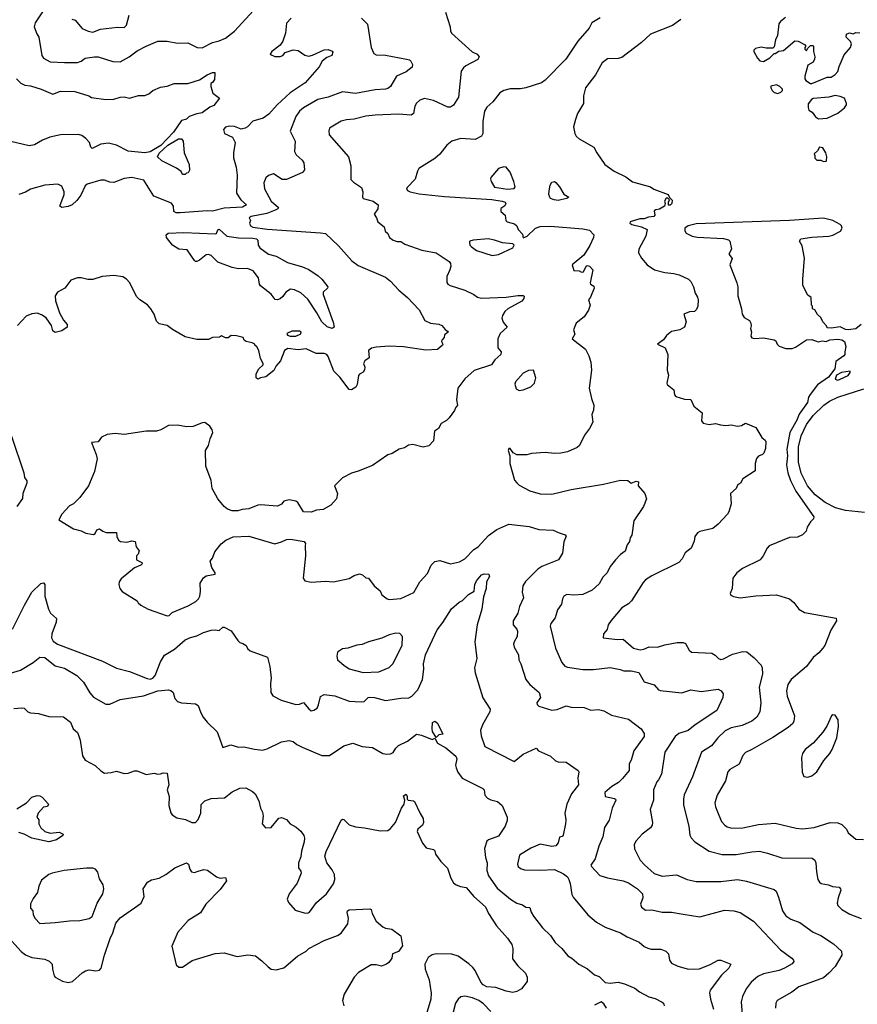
# Model space of a CAD drawing. Extents: x 1678759 to 1859541, y 384609 to 522867.
# Tile 389 of 466: x 1810131 to 1816576, y 441916 to 449490. Entities that reach past the tile are written whole.
import ezdxf

# ---------------------------------------------------------------- set-up
doc = ezdxf.new("R2010")
doc.units = 0

msp = doc.modelspace()

# ---------------------------------------------------------------- linework, layer by layer
at = {"layer": '0CON20XD'}
for points in [[(1810311.1, 449558.9), (1810250.9, 449465), (1810241.8, 449435), (1810262.1, 449382.1), (1810279.5, 449355), (1810302.5, 449215), (1810315, 449193.8), (1810365, 449164.4), (1810475, 449160.6), (1810575, 449160.5), (1810605, 449171.9), (1810635, 449194.3), (1810705.6, 449204.4), (1810735, 449202.9), (1810849.1, 449169.1), (1810905, 449165.7), (1810973.8, 449205), (1811035, 449250), (1811105, 449287.1), (1811195, 449324), (1811265, 449324.2), (1811345, 449309.2), (1811425, 449310.8), (1811496.8, 449276.8), (1811535, 449274.4), (1811615, 449314.6), (1811665, 449326.2), (1811715, 449348.5), (1811785, 449400.8), (1811958.7, 449591.3)], [(1813408.5, 449548.5), (1813444.3, 449435), (1813445.8, 449405), (1813453.8, 449385), (1813612.2, 449242.2), (1813651.2, 449225), (1813666, 449205), (1813656.8, 449183.2), (1813563.8, 449135), (1813545, 449120), (1813528.1, 449095), (1813506.9, 448895), (1813468, 448832), (1813445, 448817.5), (1813425, 448815.7), (1813315, 448869.2), (1813245, 448882.5), (1813209.1, 448870.9), (1813185, 448848.8), (1813171.4, 448825), (1813161.7, 448768.3), (1813144.1, 448755.9), (1813045, 448763.3), (1812865, 448756.5), (1812795, 448747.8), (1812705, 448724.4), (1812645, 448718.9), (1812605, 448708.1), (1812516.2, 448655), (1812509.2, 448635), (1812511.4, 448605), (1812661.1, 448435), (1812679.4, 448365), (1812679.5, 448259.5), (1812699.7, 448239.7), (1812760, 448200), (1812770.8, 448165), (1812768.6, 448125), (1812774, 448115), (1812850, 448095), (1812890, 448065), (1812887.5, 448035), (1812857.5, 447995), (1812877.5, 447965), (1812886.7, 447935), (1812935.9, 447895.9), (1812943.9, 447863.9), (1812964, 447844), (1812976.7, 447815), (1813005, 447794.3), (1813035, 447783.1), (1813065, 447783.8), (1813093.8, 447763.8), (1813226.4, 447716.4), (1813335, 447697.3), (1813435, 447630.8), (1813445.8, 447615), (1813448.6, 447595), (1813441.9, 447565), (1813416.5, 447515), (1813417.3, 447467.3), (1813424.4, 447454.4), (1813443.3, 447445), (1813555, 447410), (1813626.2, 447375), (1813654.5, 447354.5), (1813685, 447348.1), (1813875.4, 447354.6), (1813965, 447369.1), (1814005, 447369.2), (1814013.6, 447363.6), (1814010, 447345), (1813995, 447325.8), (1813886, 447265), (1813864.2, 447245), (1813846.9, 447215), (1813841.9, 447195), (1813851.9, 447161.9), (1813881.1, 447125), (1813828.5, 447075), (1813810, 447035), (1813811.2, 446965), (1813836.2, 446935), (1813833.3, 446915), (1813787.1, 446872.9), (1813762.5, 446835), (1813628.8, 446791.2), (1813555, 446726.2), (1813501.2, 446655), (1813492.5, 446565), (1813500, 446525), (1813483.3, 446505), (1813476.1, 446483.9), (1813435, 446427.5), (1813415, 446407.5), (1813375, 446382.5), (1813352.5, 446345), (1813322.5, 446325), (1813315, 446250), (1813278.3, 446211.7), (1813235, 446202), (1813155, 446222.1), (1813122.7, 446217.3), (1813093, 446197), (1813050, 446185), (1812996.8, 446153.2), (1812965, 446142), (1812845, 446060), (1812735, 446015.7), (1812685, 446002.5), (1812613.8, 445965), (1812552.5, 445905), (1812576.2, 445845), (1812570, 445805), (1812525.8, 445754.2), (1812465, 445722.5), (1812415, 445718), (1812375, 445702), (1812315, 445703.8), (1812270, 445775), (1812255, 445785.8), (1812205, 445797.1), (1812164.3, 445785.7), (1812145, 445763.3), (1812115, 445747.5), (1811985, 445758.8), (1811962.5, 445755), (1811893, 445727), (1811843, 445723), (1811809.5, 445710.5), (1811765, 445712.5), (1811730, 445725), (1811704, 445745), (1811655.8, 445805), (1811612.6, 445882.6), (1811605.7, 445945), (1811562.9, 446055), (1811560, 446175), (1811583.8, 446215), (1811596, 446265), (1811617.5, 446315), (1811612.5, 446335), (1811593.4, 446363.4), (1811555, 446390), (1811535, 446388.8), (1811465, 446361.2), (1811415, 446356.7), (1811345, 446371.2), (1811275, 446368), (1811217.5, 446335), (1811185, 446324), (1811105, 446324.3), (1810935, 446298.6), (1810865, 446305.7), (1810805, 446298.8), (1810761.7, 446278.3), (1810735, 446243.3), (1810683.8, 446236.2), (1810720, 446145), (1810728.3, 446111.7), (1810707.1, 446015), (1810660.8, 445905), (1810594.2, 445815), (1810545, 445765.8), (1810515, 445750), (1810456, 445685), (1810433.6, 445643.6), (1810544.4, 445574.4), (1810605, 445558), (1810640.3, 445540.3), (1810699.3, 445530.7), (1810713, 445537), (1810725, 445566.7), (1810745, 445572.5), (1810770, 445555), (1810796.2, 445546.2), (1810876.1, 445546.1), (1810877.5, 445515), (1810892.5, 445485), (1810906.7, 445476.7), (1810955, 445470), (1810995, 445481.2), (1811020, 445475), (1811027.5, 445435), (1811050, 445405), (1811041.7, 445378.3), (1811030, 445365), (1811030, 445335), (1811070, 445315), (1811072.5, 445305), (1811062.5, 445295), (1811015, 445274.2), (1810911.4, 445188.6), (1810896.2, 445165), (1810893.8, 445145), (1810902, 445115), (1810920.3, 445090.3), (1811035, 445020), (1811043.3, 445005), (1811063.8, 444985), (1811120.6, 444955), (1811266.6, 444903.4), (1811282.6, 444907.4), (1811305, 444930), (1811428.5, 444981.5), (1811486.3, 445013.7), (1811506.3, 445033.7), (1811516.5, 445055), (1811522.1, 445092.1), (1811520.6, 445155), (1811545, 445196.2), (1811565, 445211.4), (1811636, 445225), (1811635.7, 445235), (1811609.4, 445275), (1811596.7, 445323.3), (1811613.6, 445346.4), (1811632.6, 445397.4), (1811680.9, 445459.1), (1811716.7, 445485), (1811775, 445512.5), (1811895, 445516.2), (1812095, 445458.8), (1812145, 445472), (1812185, 445491.2), (1812213.6, 445493.6), (1812320, 445475), (1812329.3, 445459.3), (1812328.8, 445445), (1812330.8, 445365), (1812312, 445195), (1812324.4, 445174.4), (1812375, 445161.9), (1812485, 445170.6), (1812545.7, 445164.3), (1812665, 445190), (1812705, 445213.8), (1812746.1, 445226.1), (1812768.3, 445218.3), (1812795, 445197.5), (1812815, 445192.5), (1812857.5, 445135), (1812905.8, 445095.8), (1812917.5, 445065), (1812957.5, 445035), (1812975, 445030), (1813065, 445037.1), (1813165, 445083.8), (1813209.6, 445165), (1813269.1, 445230.9), (1813297.8, 445295), (1813325, 445320.9), (1813365, 445329.5), (1813445, 445303.8), (1813515, 445319.7), (1813555, 445341.6), (1813626, 445414), (1813657.5, 445435), (1813737.8, 445522.2), (1813803.1, 445566.9), (1813895, 445609.2), (1814051.7, 445591.7), (1814125, 445566.9), (1814235, 445564), (1814281.2, 445541.2), (1814327.6, 445527.6), (1814337.1, 445517.1), (1814318, 445472), (1814306.9, 445385), (1814276, 445335), (1814147.6, 445282.4), (1814117.8, 445262.2), (1814023, 445167), (1814003.1, 445135), (1813997.5, 445085), (1814006.8, 445043.2), (1813975.8, 444975), (1813964.2, 444925), (1813928.2, 444865), (1813928.5, 444835), (1813955, 444802.5), (1813961.1, 444785), (1813958.1, 444745), (1813936.8, 444703.2), (1813930.8, 444685), (1813935, 444662.5), (1813969.4, 444605), (1813972.5, 444565), (1813988, 444535), (1814025.7, 444415), (1814056, 444375), (1814127.5, 444315), (1814137.5, 444275), (1814111.2, 444235), (1814112.3, 444222.3), (1814125, 444208.8), (1814225, 444177.8), (1814266.2, 444183.8), (1814335, 444212), (1814375, 444202.5), (1814475, 444198.8), (1814525, 444178), (1814585, 444184.2), (1814625, 444172.5), (1814685, 444140), (1814815, 444108), (1814912.5, 444035), (1814935, 444000), (1814936.2, 443975), (1814855.7, 443865), (1814837.1, 443795), (1814820, 443765), (1814820, 443715), (1814768.5, 443651.5)], [(1810533.3, 449495), (1810557.5, 449485), (1810612.1, 449422.1), (1810658, 449402), (1810695, 449394.4), (1810753.1, 449416.9), (1810882.6, 449432.6), (1810935, 449429.4), (1810952.4, 449447.6), (1810974.7, 449525.3)], [(1812760.7, 449500.7), (1812807.5, 449455), (1812835.6, 449275), (1812855, 449228.8), (1812875, 449219.2), (1812945, 449215.6), (1813106.6, 449186.6), (1813130, 449180), (1813140.5, 449170.5), (1813153.8, 449145), (1813150, 449125), (1813105, 449089.4), (1813029.2, 449055), (1812984.3, 448975.7), (1812965, 448961.4), (1812945, 448954.4), (1812865, 448949.6), (1812715, 448921.8), (1812615, 448934.3), (1812505.4, 448894.6), (1812425, 448875.5), (1812315, 448811.1), (1812284.6, 448785.4), (1812256.7, 448745), (1812213.2, 448633.2), (1812250.8, 448555), (1812245.8, 448475), (1812259.7, 448449.7), (1812305, 448408.8), (1812318.3, 448388.3), (1812323.8, 448335), (1812306.7, 448315), (1812185, 448260), (1812151.3, 448261.3), (1812085, 448304), (1812045, 448290.8), (1812025, 448274), (1812008.5, 448235), (1812015, 448188.8), (1812065.6, 448095), (1812123.1, 448045), (1812118, 448035), (1812096.2, 448023.8), (1812031.7, 447998.3), (1811912.5, 447975), (1811897.5, 447965), (1811907.5, 447945), (1811900, 447925), (1811906.7, 447905), (1811925, 447894.5), (1812035, 447878.9), (1812445, 447851), (1812483.8, 447843.8), (1812585, 447750.8), (1812686, 447635), (1812735, 447599.2), (1812945, 447508), (1812985, 447479.2), (1813049.1, 447409.1), (1813115, 447353.8), (1813205, 447258.8), (1813248.8, 447175), (1813292.5, 447155), (1813356.9, 447146.9), (1813378.3, 447138.3), (1813405, 447106.2), (1813423.3, 447095), (1813426.7, 447085), (1813400, 447065), (1813396.2, 447045), (1813380, 447025), (1813376.7, 447015), (1813386.2, 446995), (1813384, 446985), (1813345, 446954), (1813255, 446948.2), (1813084.2, 446974.2), (1812975, 446977.7), (1812875, 446971.6), (1812838.1, 446961.9), (1812815.8, 446945), (1812820.7, 446889.3), (1812786.7, 446865), (1812776.7, 446845), (1812785.8, 446815.8), (1812783.8, 446796.2), (1812775, 446777.5), (1812745, 446763.3), (1812737.3, 446752.7), (1812726.7, 446683.3), (1812717.9, 446662.1), (1812685, 446642.9), (1812665, 446644.2), (1812595, 446739.4), (1812547.9, 446785), (1812505, 446900), (1812494.3, 446914.3), (1812475, 446922.5), (1812412, 446922), (1812335, 446958.8), (1812275, 446949.6), (1812195, 446960.4), (1812168.6, 446945), (1812137.1, 446865), (1812103.9, 446826.1), (1812087.7, 446792.3), (1812025, 446742.5), (1811984, 446736), (1811963.9, 446723.9), (1811950, 446735), (1811951.2, 446765), (1811971.2, 446805), (1812003.8, 446835), (1812004, 446845), (1811984.3, 446884.3), (1811971.4, 446945), (1811955, 446973.3), (1811940, 446985), (1811940, 446995), (1811920, 447005), (1811875, 447013.3), (1811857.5, 447025), (1811850, 447045), (1811798.3, 447058.3), (1811758.3, 447061.7), (1811735, 447043.3), (1811715, 447043.3), (1811685, 447056.7), (1811668.3, 447048.3), (1811615, 447043.8), (1811585, 447029.2), (1811495, 447030.5), (1811405, 447051.2), (1811306.4, 447106.4), (1811265, 447137.5), (1811205, 447150), (1811185, 447170), (1811166, 447225), (1811140.8, 447265), (1811115, 447295.8), (1811056, 447335), (1811030.7, 447360.7), (1810979.2, 447465), (1810953.2, 447493.2), (1810925, 447512), (1810855, 447522), (1810765, 447513.8), (1810695, 447492), (1810655, 447491.2), (1810605, 447504), (1810576.1, 447503.9), (1810524.2, 447485.8), (1810477.5, 447425), (1810422.5, 447395), (1810403.8, 447365), (1810405.9, 447325.9), (1810438, 447235), (1810469.5, 447179.5), (1810497.5, 447145), (1810497.5, 447125), (1810455, 447096), (1810405, 447083.3), (1810386.4, 447096.4), (1810375, 447137.5), (1810335.6, 447195.6), (1810300.3, 447220.3), (1810265, 447231.4), (1810225, 447227.1), (1810181.3, 447208.7), (1810113.6, 447136.4)], [(1812218.8, 449501.2), (1812185, 449462.5), (1812175.7, 449385), (1812156.4, 449323.6), (1812136.6, 449293.4), (1812070, 449245), (1812057.5, 449225), (1812060.7, 449220.7), (1812095, 449206.2), (1812135, 449206.7), (1812156.1, 449213.9), (1812175, 449236.7), (1812235, 449258), (1812275, 449252), (1812325, 449216), (1812355, 449210), (1812385, 449215.8), (1812475, 449258), (1812505, 449260), (1812535, 449247.5), (1812539.3, 449239.3), (1812533.3, 449215), (1812495, 449200), (1812458.9, 449171.1), (1812435, 449126.9), (1812326.7, 449005), (1812212.1, 448927.9), (1812112.2, 448835), (1812047.9, 448762.1), (1812005, 448732.9), (1811925, 448708), (1811885, 448666.2), (1811866.7, 448655), (1811835, 448648.6), (1811785, 448667.1), (1811745, 448670.9), (1811715, 448661.9), (1811700, 448645), (1811706.2, 448615), (1811767.5, 448585), (1811790, 448545), (1811776, 448465), (1811776.1, 448426.1), (1811796, 448355), (1811804.2, 448295), (1811798.6, 448155), (1811833.4, 448103.4), (1811875.5, 448064.5), (1811845, 448048.2), (1811705, 448039.6), (1811615, 448016.3), (1811575, 448020), (1811364.8, 448005.2), (1811335.3, 448005.3), (1811316, 448015), (1811315.6, 448055.6), (1811298.3, 448078.3), (1811163, 448133), (1811086.1, 448256.1), (1810995, 448275.7), (1810935, 448268.1), (1810855, 448237.5), (1810825, 448240), (1810785, 448255.8), (1810755.8, 448255.8), (1810651.2, 448225), (1810635, 448210.8), (1810601.1, 448138.9), (1810571.1, 448098.9), (1810536.2, 448065), (1810505, 448052.9), (1810455, 448046.2), (1810440, 448055), (1810472.5, 448145), (1810474.2, 448165), (1810455, 448210), (1810425, 448223.8), (1810325, 448216.7), (1810215, 448187.1), (1810176.2, 448163.8), (1810123.8, 448145)], [(1814597, 449503), (1814534.1, 449465.9), (1814513.8, 449425), (1814424.5, 449325.5), (1814334.2, 449185), (1814175, 449025.7), (1814145, 449004.4), (1814025, 448965.6), (1813985, 448958.1), (1813905, 448956.9), (1813855.6, 448944.4), (1813825, 448928), (1813772.7, 448857.3), (1813725, 448816.2), (1813708, 448785), (1813694.4, 448705.6), (1813694, 448615), (1813684, 448595), (1813635, 448568), (1813526.4, 448576.4), (1813455, 448555.7), (1813416.4, 448523.6), (1813363.7, 448456.3), (1813325, 448421.4), (1813203.3, 448345), (1813191.2, 448325), (1813175, 448262.5), (1813111.7, 448198.3), (1813106.7, 448185), (1813113.8, 448175), (1813135, 448164.6), (1813205, 448149.2), (1813399.4, 448130.6), (1813765, 448107.3), (1813842.5, 448095), (1813867.5, 448085), (1813872.5, 448075), (1813863, 448057), (1813833.3, 448036.7), (1813832.5, 448015), (1813867.5, 447985), (1813872.5, 447945), (1813882.5, 447935), (1813938.8, 447918.8), (1813957.5, 447905), (1813967, 447877), (1814000.7, 447840.7), (1814005, 447812.5), (1814035, 447824), (1814098.8, 447885), (1814135, 447899.1), (1814215, 447901.7), (1814465, 447881.1), (1814515, 447869.5), (1814548.8, 447835), (1814546, 447815), (1814516.8, 447753.2), (1814471.2, 447678.8), (1814382.5, 447605), (1814395, 447560), (1814435, 447557.5), (1814455, 447547.5), (1814469.3, 447550.7), (1814490, 447595), (1814498.3, 447598.3), (1814515, 447592.5), (1814540, 447565), (1814520, 447465), (1814522.5, 447455), (1814549.4, 447439.4), (1814552, 447425), (1814522.5, 447355), (1814506.7, 447335), (1814520, 447295), (1814508.8, 447255), (1814475, 447203.3), (1814412.5, 447155), (1814393.3, 447105), (1814401.7, 447071.7), (1814382.5, 447035), (1814483.8, 446955), (1814511.2, 446905), (1814526, 446855), (1814532, 446795), (1814512, 446655), (1814530, 446575), (1814548.8, 446525), (1814546, 446485), (1814533.6, 446453.6), (1814540, 446395), (1814516, 446345), (1814476.7, 446293.3), (1814438.8, 446215), (1814421.2, 446198.8), (1814345, 446165.7), (1814295, 446154.2), (1814245, 446152.5), (1814175, 446160), (1814068, 446152), (1814033.6, 446143.6), (1813955, 446142.5), (1813927, 446157), (1813905, 446190), (1813895, 446190), (1813890, 446175), (1813902.5, 446135), (1813901.2, 446075), (1813938.3, 445948.3), (1813956.1, 445926.1), (1813975, 445910), (1814056.1, 445866.1), (1814135, 445842.9), (1814225, 445839.4), (1814373.6, 445876.4), (1814624.3, 445915.7), (1814755, 445947.5), (1814810, 445945), (1814835, 445923.3), (1814875, 445938.8), (1814892.5, 445935), (1814890, 445905), (1814940, 445845), (1814953.8, 445805), (1814931.2, 445745), (1814856.7, 445635), (1814840, 445525), (1814827.5, 445505), (1814822.5, 445475), (1814805, 445450), (1814789.1, 445400.9), (1814753.3, 445375), (1814714.4, 445335.6), (1814675, 445283.3), (1814651.2, 445235), (1814618.3, 445201.7), (1814589.1, 445150.9), (1814535, 445100.8), (1814465, 445069.4), (1814395, 445062.2), (1814342.1, 445067.9), (1814318, 445055), (1814308.1, 445035), (1814300.9, 444995), (1814268.6, 444951.4), (1814250.7, 444889.3), (1814218.1, 444845), (1814212.2, 444825), (1814253.1, 444655), (1814301.4, 444545), (1814325, 444517.1), (1814345, 444508.9), (1814465, 444490.5), (1814545, 444492.2), (1814675, 444505.6), (1814751.8, 444491.8), (1814778.3, 444481.7), (1814835, 444481.1), (1814895, 444468), (1814935, 444396), (1815012.4, 444372.4), (1815045, 444336), (1815059.7, 444329.7), (1815225, 444312), (1815295, 444334.3), (1815375, 444320.8), (1815505, 444339.2), (1815527.7, 444327.7), (1815543.3, 444305), (1815540, 444275), (1815494.2, 444175), (1815327.5, 444065), (1815275, 444021.1), (1815201.5, 443998.5), (1815174.6, 443975), (1815094.6, 443855.4), (1815068.5, 443685), (1815046.7, 443643.3), (1815033.2, 443626.8), (1815006.5, 443565), (1815008.2, 443485), (1814980.9, 443415), (1815000.8, 443315), (1814998, 443295), (1814985, 443274.2), (1814920, 443225), (1814875, 443174), (1814858.6, 443145), (1814862, 443112), (1814905.6, 443025), (1814937.4, 442987.4), (1815011.8, 442921.8), (1815075, 442901.4), (1815185, 442910.6), (1815266.6, 442876.6), (1815335, 442861.4), (1815525, 442861.1), (1815655, 442876.5), (1815723.6, 442863.6), (1815935, 442799.2), (1815950.8, 442785), (1815969.5, 442739.5), (1816001.4, 442635), (1816026.4, 442596.4), (1816065, 442571.4), (1816134.4, 442544.4), (1816235, 442471.4), (1816295.5, 442445.5), (1816391.7, 442381.7), (1816453.8, 442325), (1816455.8, 442295), (1816404.5, 442205.5), (1816358, 442155), (1816315, 442119.2), (1816125, 442050.8), (1816070.9, 442009.1), (1815960, 441945), (1815950, 441925), (1815945.8, 441885)], [(1815218.7, 449491.3), (1815154.5, 449445.5), (1814985, 449378), (1814916, 449315), (1814765, 449200), (1814735, 449190.8), (1814655, 449188.1), (1814612.2, 449157.8), (1814560.8, 449065), (1814484.2, 448965), (1814468, 448905), (1814468, 448845), (1814422.1, 448767.9), (1814407.1, 448722.9), (1814392.5, 448665), (1814401.4, 448615), (1814412.8, 448592.8), (1814435, 448572.5), (1814548.6, 448508.6), (1814571.2, 448465), (1814633.8, 448375), (1814705.6, 448325.6), (1814795, 448280), (1814845, 448242.5), (1814985, 448203.3), (1815010, 448185), (1815120, 448145), (1815131.7, 448121.7), (1815151.7, 448101.7), (1815150, 448075), (1815135, 448062.5), (1815123, 448063), (1815122.5, 448085), (1815130, 448105), (1815117.5, 448117.5), (1815105, 448117.5), (1815092.5, 448095), (1815097.5, 448075), (1815092.5, 448055), (1815055, 448033.3), (1815025, 448027.5), (1815011.7, 448018.3), (1815017.5, 447985), (1815010, 447975), (1814969.7, 447970.3), (1814935, 447958.6), (1814902.6, 447957.4), (1814828.8, 447935), (1814826.2, 447925), (1814840, 447915), (1814916.4, 447896.4), (1814958.8, 447875), (1814948.8, 447825), (1814896.1, 447723.9), (1814893.3, 447696.7), (1814914.4, 447654.4), (1814958.8, 447605), (1815015.8, 447565.8), (1815094.5, 447544.5), (1815165, 447538.6), (1815205, 447527.5), (1815276.7, 447495), (1815296.2, 447475), (1815315.9, 447435.9), (1815327.5, 447385), (1815345.8, 447355.8), (1815350.8, 447335), (1815349.4, 447285), (1815338.8, 447261.2), (1815324.4, 447245.6), (1815285, 447242), (1815240, 447225), (1815258.8, 447165), (1815246.2, 447125), (1815210, 447105), (1815145, 447091.4), (1815108.8, 447061.2), (1815085, 447026.2), (1815037.5, 446995), (1815097.5, 446965), (1815117.5, 446915), (1815112.5, 446795), (1815123.3, 446755), (1815110, 446695), (1815113.6, 446683.6), (1815163, 446643), (1815170, 446605), (1815180.7, 446590.7), (1815245, 446570), (1815295, 446567.5), (1815317, 446517), (1815382.5, 446465), (1815377.5, 446405), (1815390, 446385), (1815435, 446376.7), (1815485, 446382.5), (1815524.2, 446374.2), (1815565, 446367.5), (1815605, 446373.3), (1815655, 446361.8), (1815685, 446369.4), (1815715, 446385.8), (1815795, 446352.5), (1815840, 446275), (1815867.5, 446255), (1815872.5, 446242.5), (1815868.3, 446191.7), (1815856.7, 446155), (1815845.9, 446144.1), (1815815, 446133.3), (1815800, 446115), (1815790, 446075), (1815790.7, 446019.3), (1815695, 445957.5), (1815676.4, 445923.6), (1815655, 445910), (1815645, 445882.5), (1815600, 445845), (1815606.2, 445765), (1815586.7, 445705), (1815576.7, 445685), (1815505, 445608), (1815463.3, 445575), (1815365, 445552.5), (1815347.3, 445542.7), (1815326.7, 445515), (1815321.7, 445478.3), (1815297.5, 445425), (1815250.7, 445389.3), (1815227.3, 445342.7), (1815202.5, 445315), (1814995, 445212), (1814945, 445181.2), (1814928.3, 445161.7), (1814839.4, 445020.6), (1814814.5, 444995.5), (1814764, 444965), (1814680.9, 444869.1), (1814658.8, 444835), (1814652, 444798), (1814623.8, 444765), (1814620, 444735), (1814731.7, 444721.7), (1814775, 444723.5), (1814855, 444656.5), (1814905, 444642.1), (1814933, 444647), (1814975, 444665.4), (1815037.3, 444662.7), (1815095, 444681.1), (1815190.3, 444699.7), (1815235, 444700), (1815255, 444692), (1815281.1, 444641.1), (1815301.2, 444625), (1815456.8, 444616.8), (1815482.4, 444602.4), (1815508.8, 444575), (1815525, 444568.6), (1815547.2, 444572.8), (1815615, 444608.1), (1815695, 444630), (1815725, 444628), (1815781.7, 444581.7), (1815835.3, 444525.3), (1815844.5, 444505), (1815846.2, 444455), (1815820, 444355), (1815832.9, 444235), (1815825.7, 444165), (1815804, 444125), (1815765.4, 444094.6), (1815690.6, 444059.4), (1815605, 444042.5), (1815559.4, 444020.6), (1815504, 443966), (1815455, 443904.3), (1815375.8, 443854.2), (1815308.6, 443665), (1815243.9, 443526.1), (1815238.1, 443495), (1815237.8, 443447.8), (1815280.6, 443285), (1815287, 443217), (1815297, 443197), (1815326.5, 443166.5), (1815435, 443093.1), (1815535, 443067.5), (1815645, 443069.1), (1815765, 443089.4), (1815822.7, 443092.7), (1815885, 443079.2), (1815995, 443043.1), (1816229.1, 443039.1), (1816248.8, 443025), (1816258, 443005), (1816260.8, 442935), (1816272, 442875), (1816283.8, 442855), (1816297.5, 442845), (1816354.2, 442834.2), (1816385, 442822), (1816435, 442816.2), (1816446.7, 442805), (1816450, 442795), (1816428, 442735), (1816421.2, 442695), (1816426.2, 442675), (1816455.7, 442645.7), (1816518.3, 442608.3), (1816605, 442575.8)], [(1816023.9, 449506.1), (1815984.1, 449475.9), (1815972.3, 449457.7), (1815963, 449367), (1815947.5, 449335), (1815935, 449280), (1815925, 449270), (1815875, 449270), (1815835, 449277.5), (1815793, 449267), (1815780, 449255), (1815780, 449245), (1815807.5, 449195), (1815825, 449173.3), (1815855, 449167.5), (1815903, 449197), (1815935, 449230), (1815945, 449230), (1815973, 449247), (1816007, 449253), (1816095, 449327.5), (1816120, 449325), (1816169.3, 449299.3), (1816180, 449285), (1816172.5, 449275), (1816173, 449263), (1816185, 449250), (1816191.7, 449268.3), (1816215, 449290), (1816235, 449290), (1816240, 449285), (1816240, 449245), (1816250, 449205), (1816247.5, 449185), (1816236.4, 449163.6), (1816195, 449140), (1816172.5, 449055), (1816172.5, 449035), (1816180.7, 449020.7), (1816215, 449000), (1816225, 449000), (1816345, 449046.7), (1816375, 449047.5), (1816405, 449067.5), (1816425, 449090), (1816435, 449130), (1816475, 449220), (1816523.6, 449276.4), (1816530, 449305), (1816523, 449323), (1816490, 449355), (1816491.7, 449378.3), (1816515, 449387.5), (1816545, 449380), (1816565, 449390), (1816595, 449387.5)], [(1810105.8, 449035.8), (1810140.7, 449000.7), (1810170, 448985), (1810215, 448980), (1810295.5, 448955.5), (1810385, 448917.8), (1810445, 448938.8), (1810555, 448936.7), (1810662.5, 448905), (1810685, 448891.2), (1810794.6, 448874.6), (1810855, 448878.6), (1810905, 448894.2), (1810935, 448895.7), (1810975, 448887.1), (1811045, 448905.7), (1811095, 448905.8), (1811125, 448920), (1811154.5, 448945.5), (1811215, 448970.8), (1811265, 448979.2), (1811320.6, 448999.4), (1811425, 449000), (1811515, 449027.3), (1811573.9, 449066.1), (1811615, 449082.9), (1811632.5, 449082.5), (1811633.9, 449073.9), (1811629.7, 449030.3), (1811613.6, 449006.4), (1811602.3, 448997.7), (1811601.2, 448975), (1811616.2, 448925), (1811667.5, 448885), (1811625, 448830), (1811595, 448816), (1811535, 448773.6), (1811493.4, 448766.6), (1811435.8, 448744.2), (1811415, 448723.8), (1811375, 448713.8), (1811314.5, 448625), (1811218.4, 448521.6), (1811135, 448472.5), (1811095, 448465.3), (1810965, 448478.5), (1810876, 448525), (1810815, 448538.8), (1810755, 448532.7), (1810688.8, 448498.8), (1810679.2, 448509.2), (1810667.1, 448545), (1810640.5, 448575), (1810608.5, 448598.5), (1810585, 448606.8), (1810445, 448604.5), (1810362.8, 448587.2), (1810307.5, 448562.5), (1810245, 448526.7), (1810205, 448519.5), (1810064, 448554)], [(1815965, 448922.5), (1815988.3, 448931.7), (1816000, 448945), (1816000, 448955), (1815980, 448975), (1815955, 448987.5), (1815911.7, 448978.3), (1815910, 448965), (1815920, 448945), (1815935, 448930), (1815965, 448922.5)], [(1816278.3, 448728.3), (1816345, 448733.3), (1816425, 448770), (1816477.7, 448812.3), (1816492.5, 448835), (1816492.5, 448845), (1816477.5, 448885), (1816445, 448900), (1816405, 448906.2), (1816356.1, 448893.9), (1816237, 448883), (1816222.5, 448875), (1816198.3, 448841.7), (1816197.5, 448815), (1816204.1, 448794.1), (1816227.7, 448777.7), (1816255, 448742.5), (1816278.3, 448728.3)], [(1811405, 448300), (1811385, 448300), (1811372.5, 448322.5), (1811338.3, 448348.3), (1811225, 448404.5), (1811191.8, 448435), (1811205, 448462.5), (1811271.9, 448525), (1811354, 448574), (1811375, 448572), (1811390, 448555), (1811395.8, 448465.8), (1811436.2, 448375), (1811437.5, 448332.5), (1811428.3, 448311.7), (1811415, 448310), (1811405, 448300)], [(1816315, 448400), (1816335, 448402.5), (1816340, 448405), (1816342.5, 448435), (1816332.5, 448465), (1816310, 448505), (1816285, 448510), (1816269.3, 448480.7), (1816243, 448457), (1816250, 448445), (1816250, 448425), (1816265, 448410), (1816295, 448410), (1816315, 448400)], [(1813884.6, 448185.4), (1813935, 448191.4), (1813944, 448205), (1813934.2, 448245), (1813905.7, 448315.7), (1813875, 448356.2), (1813855, 448358), (1813815, 448343.8), (1813756.7, 448275), (1813753.8, 448265), (1813760, 448245), (1813785, 448202), (1813884.6, 448185.4)], [(1814275, 448099.5), (1814243.3, 448103.3), (1814216.2, 448115), (1814209.2, 448125), (1814203.5, 448145), (1814205.5, 448174.5), (1814213, 448217), (1814225, 448240), (1814245, 448243.8), (1814257, 448237), (1814284, 448205), (1814316.7, 448146.7), (1814356.2, 448125), (1814340, 448115), (1814295, 448104.2), (1814275, 448099.5)], [(1816605, 447143.8), (1816565, 447111.4), (1816505, 447104.4), (1816485, 447105.8), (1816445, 447126.7), (1816375, 447116.7), (1816345, 447120), (1816340, 447135), (1816310, 447165), (1816295, 447200), (1816270.7, 447220.7), (1816248.3, 447258.3), (1816230, 447265), (1816230, 447285), (1816222.5, 447295), (1816221.7, 447351.7), (1816195, 447370), (1816157.5, 447445), (1816156, 447495), (1816169.2, 447655), (1816150.5, 447750.5), (1816131.2, 447785), (1816141.2, 447805), (1816225, 447817.3), (1816356.7, 447823.3), (1816388.4, 447831.6), (1816446.7, 447863.3), (1816458.2, 447885), (1816454.6, 447905), (1816445.2, 447915.2), (1816386.3, 447946.3), (1816315, 447962), (1816055, 447945.4), (1815335, 447919.3), (1815273.8, 447905), (1815248, 447885), (1815248.7, 447865), (1815258.8, 447848.8), (1815305.5, 447825), (1815345, 447817.6), (1815545.9, 447805.9), (1815585, 447797.5), (1815596.1, 447786.1), (1815606.7, 447725), (1815587.5, 447685), (1815612, 447652), (1815595.8, 447605), (1815650, 447465), (1815656, 447435), (1815656, 447365), (1815684.2, 447265), (1815688.8, 447225), (1815705, 447200), (1815747.5, 447175), (1815757.5, 447155), (1815760, 447135), (1815753.3, 447115), (1815762.5, 447085), (1815757.5, 447055), (1815765, 447042.5), (1815785, 447036.7), (1815855, 447043.3), (1815937, 447027), (1815950, 447020), (1815960, 446995), (1815975, 446977.5), (1816025, 446960), (1816075, 446961.2), (1816099.5, 446970.5), (1816183.9, 447026.1), (1816225, 447030), (1816275, 447010.6), (1816305, 447018.8), (1816335, 447014.3), (1816365, 447026), (1816425, 447032.5), (1816457, 447027), (1816477.5, 447015), (1816487.5, 446975), (1816480, 446935), (1816480, 446915), (1816473.3, 446905), (1816410.2, 446859.8), (1816402.5, 446805), (1816355, 446740.9), (1816269.6, 446680.4), (1816212.2, 446607.8), (1816200.5, 446585), (1816192.6, 446545), (1816127.7, 446455), (1816110.7, 446409.3), (1816056.2, 446313.8), (1816033.6, 446185), (1816038.9, 446135), (1816030.8, 446065), (1816041.5, 446005), (1816061, 445945), (1816102, 445862), (1816241.1, 445665), (1816239.1, 445650.9), (1816215, 445626.7), (1816190, 445585), (1816182.5, 445555), (1816155, 445526.7), (1816115, 445508.8), (1816054.5, 445505.5), (1815898.8, 445441.2), (1815881.2, 445425), (1815852, 445365), (1815828.8, 445335), (1815692.6, 445267.4), (1815648.8, 445235), (1815618.8, 445195), (1815613.3, 445115), (1815597.5, 445075), (1815603.6, 445063.6), (1815622.3, 445052.3), (1815675, 445042), (1815795, 445058.6), (1815955, 445065.8), (1816055, 445034), (1816086.4, 445006.4), (1816125, 444956), (1816170.3, 444930.3), (1816412.5, 444885), (1816416.7, 444865), (1816372, 444795), (1816325, 444676.7), (1816310.8, 444655), (1816279.8, 444620.2), (1816235, 444583.8), (1816186, 444515), (1816066.2, 444413.8), (1816041.1, 444375), (1816032, 444328), (1816036.5, 444285), (1816092.9, 444135), (1816088.1, 444095), (1816078.6, 444075), (1816045, 444044.4), (1815925, 443968.5), (1815765, 443875.6), (1815715, 443852.9), (1815695, 443828.8), (1815667.2, 443762.8), (1815595, 443721.4), (1815579.4, 443705), (1815560.8, 443635), (1815498.1, 443525), (1815480.6, 443465), (1815484.1, 443435.9), (1815509.6, 443369.6), (1815532.2, 443322.2), (1815556, 443295), (1815575, 443281.4), (1815610.9, 443270.9), (1815695, 443274.5), (1815815, 443298.2), (1815945, 443308.9), (1816105, 443270), (1816155, 443265.7), (1816245, 443276.9), (1816367, 443313), (1816425, 443312), (1816457.7, 443297.7), (1816492.3, 443262.3), (1816506.7, 443235), (1816565, 443186.2), (1816623, 443183)], [(1812535, 447114), (1812496.8, 447126.8), (1812455, 447165.5), (1812418.5, 447235), (1812349.4, 447339.4), (1812295, 447388.5), (1812245, 447411.2), (1812215, 447416), (1812178.6, 447395), (1812155, 447359.2), (1812135, 447341.9), (1812114.2, 447334.2), (1812097.1, 447337.1), (1812065, 447378.1), (1811985, 447442), (1811976.4, 447456.4), (1811967.5, 447505), (1811928.6, 447558.6), (1811885, 447576.1), (1811815, 447572.5), (1811765, 447583.1), (1811654.7, 447624.7), (1811604.2, 447675), (1811585, 447684.4), (1811565, 447681.4), (1811515, 447640), (1811495, 447628.8), (1811485, 447630), (1811475, 447636.7), (1811419.1, 447719.1), (1811355.4, 447725.4), (1811307.5, 447755), (1811260, 447815), (1811258.8, 447835), (1811273.6, 447846.4), (1811395, 447853.5), (1811635, 447842.3), (1811645.9, 447845), (1811656.7, 447873.3), (1811665, 447877.8), (1811725, 447825.2), (1811815, 447811.7), (1811925, 447809.5), (1811952.8, 447802.8), (1811963.1, 447795), (1811966.5, 447755), (1811977.8, 447735), (1812045, 447686), (1812105, 447671.2), (1812192.4, 447622.4), (1812308.3, 447588.3), (1812355, 447567.5), (1812428.8, 447518.8), (1812455, 447493.3), (1812502, 447435), (1812500.8, 447425), (1812466.2, 447395), (1812466, 447375), (1812541.9, 447161.9), (1812550, 447125), (1812535, 447114)], [(1813767, 447677), (1813815, 447684.2), (1813926, 447735), (1813936.7, 447755), (1813924.3, 447764.3), (1813845, 447772.9), (1813785, 447794.2), (1813735, 447803.3), (1813620, 447795), (1813594.7, 447785.3), (1813591.3, 447778.7), (1813595.7, 447755.7), (1813604, 447745), (1813646.7, 447715), (1813767, 447677)], [(1812255, 447054.5), (1812295, 447072.5), (1812296.2, 447085), (1812285, 447092.5), (1812225, 447093.3), (1812187.5, 447075), (1812192.7, 447062.7), (1812212.5, 447055), (1812255, 447054.5)], [(1813975, 446636.7), (1814005, 446643.3), (1814065, 446664.3), (1814091.9, 446695), (1814101.5, 446735), (1814085, 446794), (1814045, 446792.2), (1814005, 446771.9), (1813947.1, 446705), (1813941.4, 446685), (1813950.8, 446650.8), (1813975, 446636.7)], [(1816425, 446717.2), (1816445, 446724.6), (1816505, 446751.5), (1816521.9, 446775), (1816522, 446785), (1816455, 446776.3), (1816416.2, 446755), (1816405.5, 446725), (1816425, 446717.2)], [(1816631.5, 445698.5), (1816485, 445713.9), (1816406.9, 445735), (1816328.2, 445775), (1816252.2, 445835), (1816193.3, 445905), (1816145, 446000.5), (1816124.2, 446085), (1816124.5, 446204.5), (1816145, 446288.5), (1816185, 446375.3), (1816235.3, 446445), (1816317.7, 446525), (1816361.1, 446555), (1816425.8, 446585), (1816625, 446650)], [(1810069.2, 446285), (1810162.5, 446005), (1810168.3, 445968.3), (1810187, 445943), (1810187.5, 445925), (1810156.7, 445845), (1810153.6, 445806.4), (1810110, 445745)], [(1813229.6, 444415), (1813240, 444495), (1813237.8, 444535), (1813254.4, 444605), (1813343.3, 444796.7), (1813387.8, 444852.2), (1813452.8, 444957.2), (1813511.8, 445008.2), (1813537.4, 445022.6), (1813585, 445068), (1813626.7, 445095), (1813634.2, 445145), (1813645, 445173.3), (1813685, 445220), (1813705, 445226.7), (1813740, 445225), (1813746.4, 445206.4), (1813723.2, 445166.8), (1813720, 445115), (1813700.3, 445049.7), (1813686.7, 444955), (1813651.4, 444835), (1813633, 444703), (1813648.6, 444575), (1813630.8, 444505), (1813635.6, 444465.6), (1813695, 444272.5), (1813750.8, 444185), (1813747.5, 444165), (1813695, 444071.2), (1813676.4, 444025), (1813680.7, 443980.7), (1813710, 443900), (1813935, 443782.9), (1814005, 443839.4), (1814105, 443886.2), (1814122.5, 443865), (1814215, 443823.8), (1814255, 443788.8), (1814275, 443780), (1814335, 443778), (1814427.5, 443715), (1814432.5, 443705), (1814426.7, 443655), (1814430, 443605), (1814376, 443535), (1814340, 443455), (1814326.2, 443385), (1814333.8, 443335), (1814330.8, 443305), (1814313.3, 443216.7), (1814305, 443207.5), (1814285, 443202.5), (1814273, 443157), (1814256.4, 443133.6), (1814225, 443129.4), (1814135, 443146.7), (1814065, 443117.8), (1813976.9, 443063.1), (1813961.9, 442995), (1813965.7, 442975), (1813985, 442959.4), (1814015, 442950), (1814135, 442946.5), (1814245, 442951.9), (1814315, 442919.4), (1814345, 442895.6), (1814356.5, 442875), (1814366.9, 442845), (1814379.7, 442759.7), (1814388.9, 442738.9), (1814503.5, 442603.5), (1814568.3, 442548.3), (1814635, 442508.8), (1814755, 442465.8), (1814805, 442436), (1814896.7, 442395), (1814935, 442360), (1814965, 442347.1), (1814990.9, 442340.9), (1815065, 442339.2), (1815103.3, 442325), (1815122, 442305), (1815130, 442255), (1815145, 442232), (1815195, 442210), (1815276.3, 442186.3), (1815361.2, 442188.8), (1815445, 442222.5), (1815505, 442254.4), (1815525.6, 442255.6), (1815603.3, 442225), (1815587.5, 442195), (1815529.8, 442140.2), (1815443.6, 442025), (1815439.6, 442005), (1815446.4, 441955), (1815469.3, 441879.3)], [(1810075, 444801.2), (1810167.1, 444985), (1810225.8, 445085), (1810295, 445153.3), (1810315, 445158.8), (1810323.8, 445145), (1810324.3, 445055), (1810351.9, 444955), (1810369.2, 444925), (1810413.7, 444883.7), (1810411.6, 444855), (1810379.3, 444765), (1810375.4, 444735), (1810388.3, 444708.3), (1810421.8, 444685), (1810768.9, 444555), (1810875, 444502.2), (1810976.7, 444475), (1811111.7, 444421.7), (1811135, 444417.9), (1811155.9, 444424.1), (1811174.8, 444445), (1811215, 444550), (1811245, 444601.5), (1811322.4, 444647.6), (1811405, 444719.6), (1811445, 444738.5), (1811495, 444750), (1811545, 444775.6), (1811605, 444794), (1811635, 444796.7), (1811665, 444790), (1811695, 444817.5), (1811705, 444817.5), (1811757.7, 444787.7), (1811810, 444715), (1811825, 444700), (1811848.3, 444691.7), (1811872.5, 444675), (1811883.6, 444653.6), (1811904.1, 444634.1), (1812037, 444587), (1812055.9, 444514.1), (1812065.7, 444425.7), (1812060, 444385), (1812064, 444315), (1812078.3, 444288.3), (1812144.2, 444254.2), (1812255, 444222.5), (1812285, 444224), (1812315, 444236.7), (1812355, 444188), (1812375, 444174.2), (1812395, 444177.5), (1812419.2, 444195), (1812431.3, 444218.7), (1812445.8, 444284.2), (1812475, 444300), (1812555, 444288.6), (1812665, 444248.6), (1812757.7, 444242.3), (1812782.5, 444245), (1812812.5, 444275), (1812822.9, 444277.1), (1812860, 444275), (1812945, 444252.1), (1813065, 444270), (1813125, 444272.5), (1813148.8, 444285), (1813195, 444335.8), (1813229.6, 444415)], [(1812775, 444468.2), (1812895, 444472.5), (1812975, 444506.9), (1813002.2, 444535), (1813073.5, 444675), (1813077.1, 444745), (1813055, 444767.5), (1813025, 444770), (1812975, 444757.5), (1812918.3, 444731.7), (1812815, 444704.3), (1812765.4, 444684.6), (1812725, 444678.6), (1812655.6, 444654.4), (1812615, 444650), (1812576.7, 444625), (1812571.2, 444595), (1812576.2, 444565), (1812625, 444523.3), (1812667, 444497), (1812775, 444468.2)], [(1810035, 444455.8), (1810136.7, 444485), (1810235.5, 444544.5), (1810285, 444586.2), (1810325, 444584.2), (1810405, 444519.2), (1810475, 444500.8), (1810572, 444445), (1810621.4, 444395), (1810671.1, 444311.1), (1810697.9, 444277.9), (1810795, 444224), (1810825, 444224.2), (1810905, 444259.4), (1811085, 444287.8), (1811195, 444326.9), (1811275, 444334), (1811295, 444328.8), (1811311.2, 444315), (1811325, 444267.5), (1811345, 444246.2), (1811375, 444234.2), (1811415, 444232.5), (1811485, 444227.1), (1811504, 444215), (1811525, 444157.5), (1811543.8, 444125), (1811573.8, 444085), (1811651.2, 444011.2), (1811695, 443890), (1811755, 443911.2), (1811814.1, 443894.1), (1811855, 443896.2), (1811937.5, 443877.5), (1811998.3, 443871.7), (1812035, 443881.9), (1812145, 443935.6), (1812205.7, 443945.7), (1812235, 443938), (1812264.5, 443914.5), (1812305, 443894.2), (1812455, 443830), (1812505, 443828.8), (1812515, 443830), (1812625, 443903.8), (1812695, 443924), (1812765, 443898.8), (1812845, 443890), (1812925, 443843.8), (1812955, 443838.8), (1812985, 443841.2), (1813005, 443852.5), (1813025, 443886.2), (1813045, 443905.7), (1813115, 443940.8), (1813185, 443993.1), (1813223.8, 443986.2), (1813305, 443953.9), (1813325, 443963.8), (1813345, 443923.4), (1813409.1, 443889.1), (1813487.9, 443825), (1813494.5, 443805), (1813485.6, 443755), (1813489.1, 443735), (1813502.7, 443702.7), (1813534.6, 443654.6), (1813694, 443575), (1813704.2, 443565), (1813711.2, 443525), (1813730.9, 443500.9), (1813755, 443487.5), (1813807, 443477), (1813844.1, 443444.1), (1813882, 443355), (1813881.2, 443328.8), (1813866, 443285), (1813815, 443208.6), (1813738.8, 443181.2), (1813725, 443170.8), (1813707.1, 443115), (1813715.5, 443045.5), (1813727.3, 443005), (1813725.6, 442945), (1813739.5, 442905), (1813805, 442810), (1813908.8, 442725), (1813955, 442694.4), (1814000.3, 442680.3), (1814025, 442663.3), (1814055, 442660), (1814066, 442625), (1814084, 442595), (1814152.5, 442505), (1814215.4, 442445.4), (1814251.7, 442391.7), (1814303.3, 442345), (1814347.7, 442287.7), (1814380.5, 442270.5), (1814434.2, 442224.2), (1814498.8, 442188.8), (1814553, 442143), (1814588.8, 442128.8), (1814635, 442084.4), (1814675, 442077.8), (1814735, 442086.9), (1814785, 442074.4), (1814865, 442038.9), (1814900.7, 442010.7), (1814972.8, 441972.8), (1815020.2, 441960.2), (1815075, 441932), (1815085.8, 441925), (1815090, 441905)], [(1810085, 444190), (1810147.3, 444197.3), (1810165, 444193.8), (1810195, 444166.7), (1810215, 444158.8), (1810275, 444153.8), (1810355, 444128.8), (1810467.7, 444127.7), (1810521.2, 444085), (1810543.3, 444035), (1810575, 444006.2), (1810585, 443986.7), (1810597.4, 443947.4), (1810615, 443826.7), (1810636, 443795), (1810712.6, 443752.6), (1810755, 443712), (1810785, 443694), (1810835, 443698.8), (1810875, 443710), (1810935, 443690), (1810965, 443693.3), (1811015, 443712.5), (1811035, 443712.5), (1811105, 443683.3), (1811165, 443693.8), (1811195, 443686.7), (1811215, 443687.5), (1811235, 443697.5), (1811265, 443692.5), (1811278, 443605), (1811266.7, 443565), (1811282.5, 443515), (1811278.6, 443445), (1811295, 443387.5), (1811305, 443373.8), (1811340.9, 443350.9), (1811407, 443337), (1811455, 443313.3), (1811485, 443313.3), (1811505, 443336.7), (1811524.4, 443385.6), (1811527.7, 443452.3), (1811555, 443481.2), (1811605, 443500), (1811706.7, 443505), (1811765, 443549.4), (1811825, 443579.4), (1811870.9, 443580.9), (1811922.5, 443552.5), (1811943.9, 443533.9), (1811971.7, 443481.7), (1811983.8, 443423.8), (1811998.8, 443395), (1812003.9, 443363.9), (1811998, 443305), (1812023, 443273), (1812065, 443276.2), (1812125, 443347.5), (1812145, 443352.5), (1812185, 443337.5), (1812212.5, 443305), (1812258.3, 443278.3), (1812295, 443246.7), (1812318, 443215), (1812322.5, 443195), (1812319.2, 443165), (1812298.8, 443095), (1812295, 443050), (1812276.7, 443005), (1812277.5, 442965), (1812295, 442940), (1812296.7, 442925), (1812265, 442846.7), (1812204.2, 442765), (1812190, 442725), (1812198.3, 442698.3), (1812250.9, 442640.9), (1812320.8, 442619.2), (1812345, 442618.1), (1812362, 442625), (1812415, 442697.8), (1812492.5, 442765), (1812545, 442842.9), (1812556, 442875), (1812552.5, 442915), (1812535, 442950), (1812493.5, 443005), (1812478.6, 443055), (1812488.3, 443091.7), (1812605, 443332.5), (1812615, 443340), (1812625, 443337.5), (1812665, 443297.5), (1812715, 443282), (1812785, 443274.3), (1812905, 443248.9), (1812965, 443253.1), (1812985, 443268.6), (1813022.5, 443315), (1813069.2, 443425), (1813090, 443455), (1813093.8, 443485), (1813085, 443520), (1813105, 443532.5), (1813113.3, 443515), (1813113, 443493), (1813120, 443485), (1813161.7, 443481.7), (1813170, 443475), (1813212.3, 443382.3), (1813236.7, 443345), (1813237.5, 443315), (1813230, 443295), (1813195, 443262.5), (1813188.8, 443245), (1813230, 443155), (1813259.3, 443119.3), (1813315, 443106.2), (1813325, 443097.5), (1813331.7, 443071.7), (1813372.5, 443015), (1813423.6, 442963.6), (1813447.5, 442885), (1813470, 442850), (1813490, 442835), (1813522.1, 442822.1), (1813566.7, 442815), (1813626, 442745), (1813715.7, 442665), (1813738.9, 442615), (1813800.3, 442520.3), (1813884.2, 442425), (1813918.1, 442375), (1813925.7, 442345), (1813922.5, 442265), (1813965, 442211.2), (1814023.8, 442155), (1814036.7, 442125), (1814035, 442090), (1813993.3, 442035), (1813955, 442013.8), (1813925, 442006.2), (1813875, 442015.7), (1813794.4, 442044.4), (1813725, 442050.3), (1813696.5, 442065), (1813678.8, 442085), (1813635.4, 442175), (1813618.3, 442198.3), (1813587.2, 442227.2), (1813505.1, 442285.1), (1813455, 442302.4), (1813335, 442305.2), (1813304.4, 442295.6), (1813275, 442276.2), (1813247.2, 442225), (1813251.5, 442185), (1813280.5, 442105), (1813297.6, 442002.4), (1813295.5, 441955), (1813259.5, 441835)], [(1816195, 443663.8), (1816225, 443673.8), (1816265, 443703.8), (1816318.3, 443791.7), (1816365, 443843.8), (1816382.9, 443875), (1816419.2, 443965), (1816432.3, 444052.3), (1816428, 444105), (1816405, 444140), (1816387, 444143), (1816377.5, 444135), (1816342, 444055), (1816311.3, 444008.7), (1816235.4, 443924.6), (1816174, 443875), (1816154.4, 443845.6), (1816146.2, 443815), (1816151.7, 443701.7), (1816165, 443667.5), (1816195, 443663.8)], [(1813335, 443968), (1813308.2, 444015), (1813304.3, 444035), (1813307.5, 444082.5), (1813325, 444092.5), (1813345, 444077.5), (1813386.2, 443995), (1813355, 443987.5), (1813335, 443968)], [(1814768.5, 443651.5), (1814738.4, 443621.6), (1814687.6, 443592.4), (1814633.3, 443545), (1814635, 443514.2), (1814708.8, 443498.8), (1814716.2, 443495), (1814717.5, 443485), (1814689.4, 443425), (1814667.3, 443332.7), (1814630.6, 443275), (1814618.6, 443205), (1814586.6, 443133.4), (1814560, 443035), (1814526, 442985), (1814530, 442975), (1814595, 442907.5), (1814655, 442888.9), (1814773.9, 442866.1), (1814815, 442849.2), (1814884, 442805), (1814924.3, 442765), (1814925.7, 442735), (1814908.6, 442685), (1814915, 442663.8), (1814945, 442640), (1814995, 442641.4), (1815075, 442624.3), (1815145.8, 442624.2), (1815235, 442608.6), (1815365, 442588.6), (1815555, 442639.4), (1815625, 442635.8), (1815675, 442620.8), (1815778, 442555), (1815985.7, 442335), (1816071.3, 442271.3), (1816084, 442255), (1816086.2, 442245), (1816073.6, 442226.4), (1816016.8, 442193.2), (1815975, 442175.4), (1815855, 442151.1), (1815811.4, 442128.6), (1815758.9, 442085), (1815720, 442035), (1815691.5, 441975), (1815681.1, 441935), (1815690.6, 441835)], [(1810110.2, 443419.8), (1810183.4, 443466.6), (1810225, 443510), (1810265, 443520.8), (1810285, 443520), (1810305, 443510), (1810352.5, 443455), (1810345, 443437.5), (1810315, 443432.5), (1810274.6, 443385.4), (1810264, 443355), (1810277.5, 443335), (1810278.6, 443305), (1810293.1, 443273.1), (1810324, 443245), (1810365, 443232.2), (1810435, 443240), (1810466.2, 443225), (1810464, 443215), (1810415, 443182.2), (1810355, 443165.6), (1810223.5, 443193.5), (1810166.7, 443225), (1810125, 443236.2)], [(1810021.4, 442455), (1810141.7, 442321.7), (1810175, 442295.6), (1810225.5, 442275.5), (1810325, 442262.5), (1810357.7, 442247.7), (1810380, 442225), (1810384, 442185), (1810396.2, 442135), (1810404.4, 442124.4), (1810460, 442095), (1810505, 442082.9), (1810537.6, 442092.4), (1810612.1, 442157.9), (1810637, 442173), (1810665, 442180), (1810715.9, 442174.1), (1810745, 442178.8), (1810757.1, 442195), (1810783.5, 442295), (1810827.2, 442422.8), (1810848.9, 442465), (1810870.2, 442539.8), (1810905, 442580), (1811066.7, 442693.3), (1811088.9, 442745), (1811081.4, 442805), (1811113.5, 442856.5), (1811145, 442872.9), (1811205, 442886.9), (1811256, 442915), (1811325, 442965.7), (1811413.8, 443003.8), (1811431.2, 442995), (1811440, 442955), (1811453.3, 442935), (1811475, 442928.8), (1811505, 442938.8), (1811547, 442953), (1811575, 442948), (1811645, 442895.7), (1811675, 442886.2), (1811715, 442890), (1811722.5, 442865), (1811675, 442798.8), (1811563.3, 442685), (1811521.2, 442618.8), (1811428.3, 442561.7), (1811348.8, 442471.2), (1811302.7, 442362.7), (1811335, 442220), (1811355, 442202), (1811385, 442202), (1811457.7, 442252.3), (1811635.7, 442305.7), (1811705, 442311.1), (1811805, 442283.1), (1811885.7, 442295.7), (1811945, 442288.8), (1811995, 442251.2), (1812042, 442205), (1812067, 442187), (1812105, 442180), (1812163.6, 442196.4), (1812268.8, 442285), (1812335, 442323.8), (1812356.7, 442345), (1812475, 442406), (1812575.9, 442444.1), (1812605, 442463.3), (1812655.7, 442534.3), (1812661.4, 442575), (1812652, 442625), (1812654.2, 442635.8), (1812665, 442643.3), (1812825, 442651.2), (1812835.9, 442645.9), (1812844.4, 442615), (1812874.3, 442554.3), (1812925, 442512.5), (1812945, 442502.5), (1812995, 442492.5), (1813063, 442443), (1813076.7, 442365), (1813045, 442322.5), (1813000, 442305), (1812995, 442270), (1812972, 442238), (1812954.4, 442225.6), (1812915, 442210), (1812875, 442220), (1812835, 442219.2), (1812738.6, 442161.4), (1812704.3, 442125), (1812628.1, 441995), (1812615.6, 441945), (1812625.6, 441905)], [(1810285, 442537.5), (1810405, 442544.3), (1810515, 442557.5), (1810595, 442559.2), (1810665, 442576), (1810687.9, 442592.1), (1810727.8, 442695), (1810770, 442765), (1810778.1, 442805), (1810772.9, 442835), (1810745, 442880), (1810731.7, 442931.7), (1810715, 442956), (1810693.9, 442963.9), (1810645, 442963.3), (1810474.5, 442945.5), (1810380, 442925), (1810355.6, 442914.4), (1810298.3, 442871.7), (1810278.8, 442825), (1810268, 442775), (1810235, 442730), (1810215, 442687.5), (1810214, 442655), (1810232, 442635), (1810236.2, 442605), (1810251.2, 442575), (1810285, 442537.5)], [(1813755, 441861.2), (1813699.6, 441919.6), (1813665, 441946.2), (1813615, 441966.5), (1813555, 441979.4), (1813525, 441972), (1813504.5, 441955.5), (1813485.5, 441924.5), (1813466.9, 441855)], [(1814645.8, 441885), (1814625, 441919.2), (1814605, 441934.2), (1814555, 441909.4)]]:
    msp.add_lwpolyline(points, dxfattribs=at)

doc.saveas('drawing.dxf')
